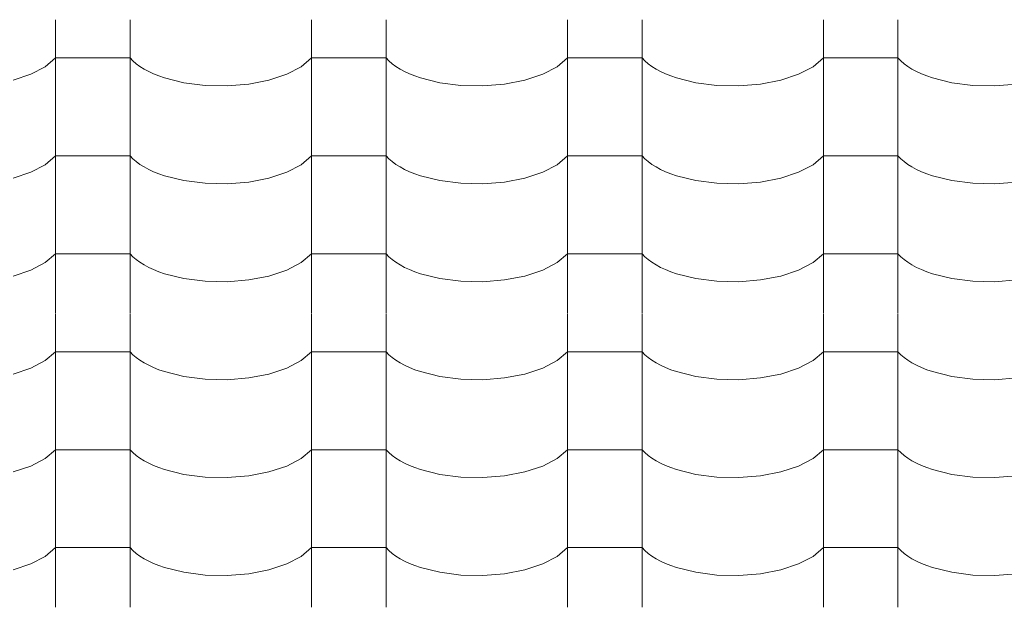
# Model space of a CAD drawing. Header units: millimetres. Extents: x -36478 to 31050, y -14815 to 11827.
# Tile 385 of 656: x -10815 to -10180, y 8030 to 8409. Entities that reach past the tile are written whole.
import ezdxf

# ---------------------------------------------------------------- set-up
doc = ezdxf.new("R2010")
doc.units = ezdxf.units.MM
doc.header["$MEASUREMENT"] = 0
doc.layers.add('Nové_Kóty - SP', color=7, linetype='Continuous')
doc.layers.add('Nové_Výplně - Povrchové', color=7, linetype='Continuous')
doc.styles.add('GENEROVANÝ_STYL_2', font='txt')
doc.dimstyles.new('GENEROVANÝ_STYL__1', dxfattribs={"dimtxt": 125, "dimasz": 190, "dimexe": 0.18, "dimexo": 300, "dimgap": 0, "dimtad": 1, "dimdec": 0, "dimzin": 0, "dimdsep": 46, "dimtxsty": 'GENEROVANÝ_STYL_2', "dimblk": 'ARROWHEAD_6', "dimblk1": 'ARROWHEAD_6', "dimblk2": 'ARROWHEAD_6', "dimcen": 0.09, "dimclrd": 1, "dimclre": 1, "dimclrt": 1, "dimazin": 0, "dimtfac": 1, "dimtdec": 4, "dimtmove": 0, "dimatfit": 3, "dimfxl": 1, "dimtolj": 1, "dimtzin": 0, "dimarcsym": 0})
doc.dimstyles.new('GENEROVANÝ_STYL__2', dxfattribs={"dimtxt": 125, "dimasz": 190, "dimexe": 0.18, "dimexo": 300, "dimgap": 0, "dimtad": 1, "dimdec": 0, "dimzin": 0, "dimdsep": 46, "dimtxsty": 'GENEROVANÝ_STYL_2', "dimblk": 'ARROWHEAD_6', "dimblk1": 'ARROWHEAD_6', "dimblk2": 'ARROWHEAD_6', "dimcen": 0.09, "dimclrd": 1, "dimclre": 1, "dimclrt": 1, "dimazin": 0, "dimtfac": 1, "dimtdec": 4, "dimtmove": 2, "dimatfit": 3, "dimfxl": 1, "dimtolj": 1, "dimtzin": 0, "dimarcsym": 0})

# ---------------------------------------------------------------- blocks, each defined once
blk = doc.blocks.new('*X13')
at = {"layer": 'Nové_Výplně - Povrchové', "color": 21, "linetype": 'Continuous', "lineweight": 20, "true_color": 0xffaaaa}
for p, q in [((-10791.72, 8408.82), (-10791.72, 8345.95)), ((-10743.69, 8408.82), (-10743.69, 8345.95)), ((-10626.72, 8408.82), (-10626.72, 8345.95)), ((-10578.69, 8408.82), (-10578.69, 8345.95)), ((-10461.72, 8408.82), (-10461.72, 8345.95)), ((-10413.69, 8408.82), (-10413.69, 8345.95)), ((-10296.72, 8408.82), (-10296.72, 8345.95)), ((-10248.69, 8408.82), (-10248.69, 8345.95)), ((-10798.39, 8378.6), (-10791.72, 8384.29)), ((-10767.71, 8384.29), (-10791.72, 8384.29)), ((-10743.69, 8384.29), (-10767.71, 8384.29)), ((-10743.69, 8384.29), (-10741.86, 8382.4)), ((-10741.86, 8382.4), (-10739.74, 8380.57)), ((-10739.74, 8380.57), (-10737.34, 8378.81)), ((-10737.34, 8378.81), (-10734.65, 8377.14)), ((-10633.39, 8378.6), (-10626.72, 8384.29)), ((-10602.71, 8384.29), (-10626.72, 8384.29)), ((-10578.69, 8384.29), (-10602.71, 8384.29)), ((-10578.69, 8384.29), (-10576.86, 8382.4)), ((-10576.86, 8382.4), (-10574.74, 8380.57)), ((-10574.74, 8380.57), (-10572.34, 8378.81)), ((-10572.34, 8378.81), (-10569.65, 8377.14)), ((-10468.39, 8378.6), (-10461.72, 8384.29)), ((-10437.71, 8384.29), (-10461.72, 8384.29)), ((-10413.69, 8384.29), (-10437.71, 8384.29)), ((-10413.69, 8384.29), (-10411.86, 8382.4)), ((-10411.86, 8382.4), (-10409.74, 8380.57)), ((-10409.74, 8380.57), (-10407.34, 8378.81)), ((-10407.34, 8378.81), (-10404.65, 8377.14)), ((-10303.39, 8378.6), (-10296.72, 8384.29)), ((-10272.71, 8384.29), (-10296.72, 8384.29)), ((-10248.69, 8384.29), (-10272.71, 8384.29)), ((-10248.69, 8384.29), (-10246.86, 8382.4)), ((-10246.86, 8382.4), (-10244.74, 8380.57)), ((-10244.74, 8380.57), (-10242.34, 8378.81)), ((-10242.34, 8378.81), (-10239.65, 8377.14)), ((-10819.18, 8369.94), (-10807.7, 8373.74)), ((-10807.7, 8373.74), (-10798.39, 8378.6)), ((-10734.65, 8377.14), (-10731.71, 8375.56)), ((-10731.71, 8375.56), (-10728.53, 8374.08)), ((-10728.53, 8374.08), (-10725.12, 8372.71)), ((-10725.12, 8372.71), (-10721.5, 8371.46)), ((-10654.18, 8369.94), (-10642.7, 8373.74)), ((-10642.7, 8373.74), (-10633.39, 8378.6)), ((-10569.65, 8377.14), (-10566.71, 8375.56)), ((-10566.71, 8375.56), (-10563.53, 8374.08)), ((-10563.53, 8374.08), (-10560.12, 8372.71)), ((-10560.12, 8372.71), (-10556.5, 8371.46)), ((-10489.18, 8369.94), (-10477.7, 8373.74)), ((-10477.7, 8373.74), (-10468.39, 8378.6)), ((-10404.65, 8377.14), (-10401.71, 8375.56)), ((-10401.71, 8375.56), (-10398.53, 8374.08)), ((-10398.53, 8374.08), (-10395.12, 8372.71)), ((-10395.12, 8372.71), (-10391.5, 8371.46)), ((-10324.18, 8369.94), (-10312.7, 8373.74)), ((-10312.7, 8373.74), (-10303.39, 8378.6)), ((-10239.65, 8377.14), (-10236.71, 8375.56)), ((-10236.71, 8375.56), (-10233.53, 8374.08)), ((-10233.53, 8374.08), (-10230.12, 8372.71)), ((-10230.12, 8372.71), (-10226.5, 8371.46)), ((-10721.5, 8371.46), (-10709.05, 8368.36)), ((-10709.05, 8368.36), (-10695.39, 8366.6)), ((-10695.39, 8366.6), (-10681.21, 8366.28)), ((-10681.21, 8366.28), (-10667.24, 8367.42)), ((-10667.24, 8367.42), (-10654.18, 8369.94)), ((-10556.5, 8371.46), (-10544.05, 8368.36)), ((-10544.05, 8368.36), (-10530.39, 8366.6)), ((-10530.39, 8366.6), (-10516.21, 8366.28)), ((-10516.21, 8366.28), (-10502.24, 8367.42)), ((-10502.24, 8367.42), (-10489.18, 8369.94)), ((-10391.5, 8371.46), (-10379.05, 8368.36)), ((-10379.05, 8368.36), (-10365.39, 8366.6)), ((-10365.39, 8366.6), (-10351.21, 8366.28)), ((-10351.21, 8366.28), (-10337.24, 8367.42)), ((-10337.24, 8367.42), (-10324.18, 8369.94)), ((-10226.5, 8371.46), (-10214.05, 8368.36)), ((-10214.05, 8368.36), (-10200.39, 8366.6)), ((-10200.39, 8366.6), (-10186.21, 8366.28)), ((-10186.21, 8366.28), (-10172.24, 8367.42)), ((-10791.72, 8345.72), (-10791.72, 8282.84)), ((-10743.69, 8345.72), (-10743.69, 8282.84)), ((-10626.72, 8345.72), (-10626.72, 8282.84)), ((-10578.69, 8345.72), (-10578.69, 8282.84)), ((-10461.72, 8345.72), (-10461.72, 8282.84)), ((-10413.69, 8345.72), (-10413.69, 8282.84)), ((-10296.72, 8345.72), (-10296.72, 8282.84)), ((-10248.69, 8345.72), (-10248.69, 8282.84)), ((-10807.7, 8310.63), (-10798.39, 8315.5)), ((-10798.39, 8315.5), (-10791.72, 8321.19)), ((-10767.71, 8321.19), (-10791.72, 8321.19)), ((-10743.69, 8321.19), (-10767.71, 8321.19)), ((-10743.69, 8321.19), (-10741.86, 8319.29)), ((-10741.86, 8319.29), (-10739.74, 8317.46)), ((-10739.74, 8317.46), (-10737.34, 8315.71)), ((-10737.34, 8315.71), (-10734.65, 8314.04)), ((-10642.7, 8310.63), (-10633.39, 8315.5)), ((-10633.39, 8315.5), (-10626.72, 8321.19)), ((-10602.71, 8321.19), (-10626.72, 8321.19)), ((-10578.69, 8321.19), (-10602.71, 8321.19)), ((-10578.69, 8321.19), (-10576.86, 8319.29)), ((-10576.86, 8319.29), (-10574.74, 8317.46)), ((-10574.74, 8317.46), (-10572.34, 8315.71)), ((-10572.34, 8315.71), (-10569.65, 8314.04)), ((-10477.7, 8310.63), (-10468.39, 8315.5)), ((-10468.39, 8315.5), (-10461.72, 8321.19)), ((-10437.71, 8321.19), (-10461.72, 8321.19)), ((-10413.69, 8321.19), (-10437.71, 8321.19)), ((-10413.69, 8321.19), (-10411.86, 8319.29)), ((-10411.86, 8319.29), (-10409.74, 8317.46)), ((-10409.74, 8317.46), (-10407.34, 8315.71)), ((-10407.34, 8315.71), (-10404.65, 8314.04)), ((-10312.7, 8310.63), (-10303.39, 8315.5)), ((-10303.39, 8315.5), (-10296.72, 8321.19)), ((-10272.71, 8321.19), (-10296.72, 8321.19)), ((-10248.69, 8321.19), (-10272.71, 8321.19)), ((-10248.69, 8321.19), (-10246.86, 8319.29)), ((-10246.86, 8319.29), (-10244.74, 8317.46)), ((-10244.74, 8317.46), (-10242.34, 8315.71)), ((-10242.34, 8315.71), (-10239.65, 8314.04)), ((-10819.18, 8306.84), (-10807.7, 8310.63)), ((-10734.65, 8314.04), (-10731.71, 8312.46)), ((-10731.71, 8312.46), (-10728.53, 8310.98)), ((-10728.53, 8310.98), (-10725.12, 8309.61)), ((-10725.12, 8309.61), (-10721.5, 8308.36)), ((-10654.18, 8306.84), (-10642.7, 8310.63)), ((-10569.65, 8314.04), (-10566.71, 8312.46)), ((-10566.71, 8312.46), (-10563.53, 8310.98)), ((-10563.53, 8310.98), (-10560.12, 8309.61)), ((-10560.12, 8309.61), (-10556.5, 8308.36)), ((-10489.18, 8306.84), (-10477.7, 8310.63)), ((-10404.65, 8314.04), (-10401.71, 8312.46)), ((-10401.71, 8312.46), (-10398.53, 8310.98)), ((-10398.53, 8310.98), (-10395.12, 8309.61)), ((-10395.12, 8309.61), (-10391.5, 8308.36)), ((-10324.18, 8306.84), (-10312.7, 8310.63)), ((-10239.65, 8314.04), (-10236.71, 8312.46)), ((-10236.71, 8312.46), (-10233.53, 8310.98)), ((-10233.53, 8310.98), (-10230.12, 8309.61)), ((-10230.12, 8309.61), (-10226.5, 8308.36)), ((-10721.5, 8308.36), (-10709.05, 8305.25)), ((-10709.05, 8305.25), (-10695.39, 8303.5)), ((-10695.39, 8303.5), (-10681.21, 8303.18)), ((-10681.21, 8303.18), (-10667.24, 8304.31)), ((-10667.24, 8304.31), (-10654.18, 8306.84)), ((-10556.5, 8308.36), (-10544.05, 8305.25)), ((-10544.05, 8305.25), (-10530.39, 8303.5)), ((-10530.39, 8303.5), (-10516.21, 8303.18)), ((-10516.21, 8303.18), (-10502.24, 8304.31)), ((-10502.24, 8304.31), (-10489.18, 8306.84)), ((-10391.5, 8308.36), (-10379.05, 8305.25)), ((-10379.05, 8305.25), (-10365.39, 8303.5)), ((-10365.39, 8303.5), (-10351.21, 8303.18)), ((-10351.21, 8303.18), (-10337.24, 8304.31)), ((-10337.24, 8304.31), (-10324.18, 8306.84)), ((-10226.5, 8308.36), (-10214.05, 8305.25)), ((-10214.05, 8305.25), (-10200.39, 8303.5)), ((-10200.39, 8303.5), (-10186.21, 8303.18)), ((-10186.21, 8303.18), (-10172.24, 8304.31)), ((-10791.72, 8282.61), (-10791.72, 8219.74)), ((-10743.69, 8282.61), (-10743.69, 8219.74)), ((-10626.72, 8282.61), (-10626.72, 8219.74)), ((-10578.69, 8282.61), (-10578.69, 8219.74)), ((-10461.72, 8282.61), (-10461.72, 8219.74)), ((-10413.69, 8282.61), (-10413.69, 8219.74)), ((-10296.72, 8282.61), (-10296.72, 8219.74)), ((-10248.69, 8282.61), (-10248.69, 8219.74)), ((-10807.7, 8247.53), (-10798.39, 8252.39)), ((-10798.39, 8252.39), (-10791.72, 8258.08)), ((-10767.71, 8258.08), (-10791.72, 8258.08)), ((-10743.69, 8258.08), (-10767.71, 8258.08)), ((-10743.69, 8258.08), (-10741.86, 8256.19)), ((-10741.86, 8256.19), (-10739.74, 8254.36)), ((-10739.74, 8254.36), (-10737.34, 8252.6)), ((-10737.34, 8252.6), (-10734.65, 8250.93)), ((-10642.7, 8247.53), (-10633.39, 8252.39)), ((-10633.39, 8252.39), (-10626.72, 8258.08)), ((-10602.71, 8258.08), (-10626.72, 8258.08)), ((-10578.69, 8258.08), (-10602.71, 8258.08)), ((-10578.69, 8258.08), (-10576.86, 8256.19)), ((-10576.86, 8256.19), (-10574.74, 8254.36)), ((-10574.74, 8254.36), (-10572.34, 8252.6)), ((-10572.34, 8252.6), (-10569.65, 8250.93)), ((-10477.7, 8247.53), (-10468.39, 8252.39)), ((-10468.39, 8252.39), (-10461.72, 8258.08)), ((-10437.71, 8258.08), (-10461.72, 8258.08)), ((-10413.69, 8258.08), (-10437.71, 8258.08)), ((-10413.69, 8258.08), (-10411.86, 8256.19)), ((-10411.86, 8256.19), (-10409.74, 8254.36)), ((-10409.74, 8254.36), (-10407.34, 8252.6)), ((-10407.34, 8252.6), (-10404.65, 8250.93)), ((-10312.7, 8247.53), (-10303.39, 8252.39)), ((-10303.39, 8252.39), (-10296.72, 8258.08)), ((-10272.71, 8258.08), (-10296.72, 8258.08)), ((-10248.69, 8258.08), (-10272.71, 8258.08)), ((-10248.69, 8258.08), (-10246.86, 8256.19)), ((-10246.86, 8256.19), (-10244.74, 8254.36)), ((-10244.74, 8254.36), (-10242.34, 8252.6)), ((-10242.34, 8252.6), (-10239.65, 8250.93)), ((-10819.18, 8243.73), (-10807.7, 8247.53)), ((-10734.65, 8250.93), (-10731.71, 8249.35)), ((-10731.71, 8249.35), (-10728.53, 8247.88)), ((-10728.53, 8247.88), (-10725.12, 8246.51)), ((-10725.12, 8246.51), (-10721.5, 8245.25)), ((-10654.18, 8243.73), (-10642.7, 8247.53)), ((-10569.65, 8250.93), (-10566.71, 8249.35)), ((-10566.71, 8249.35), (-10563.53, 8247.88)), ((-10563.53, 8247.88), (-10560.12, 8246.51)), ((-10560.12, 8246.51), (-10556.5, 8245.25)), ((-10489.18, 8243.73), (-10477.7, 8247.53)), ((-10404.65, 8250.93), (-10401.71, 8249.35)), ((-10401.71, 8249.35), (-10398.53, 8247.88)), ((-10398.53, 8247.88), (-10395.12, 8246.51)), ((-10395.12, 8246.51), (-10391.5, 8245.25)), ((-10324.18, 8243.73), (-10312.7, 8247.53)), ((-10239.65, 8250.93), (-10236.71, 8249.35)), ((-10236.71, 8249.35), (-10233.53, 8247.88)), ((-10233.53, 8247.88), (-10230.12, 8246.51)), ((-10230.12, 8246.51), (-10226.5, 8245.25)), ((-10721.5, 8245.25), (-10709.05, 8242.15)), ((-10709.05, 8242.15), (-10695.39, 8240.39)), ((-10695.39, 8240.39), (-10681.21, 8240.07)), ((-10681.21, 8240.07), (-10667.24, 8241.21)), ((-10667.24, 8241.21), (-10654.18, 8243.73)), ((-10556.5, 8245.25), (-10544.05, 8242.15)), ((-10544.05, 8242.15), (-10530.39, 8240.39)), ((-10530.39, 8240.39), (-10516.21, 8240.07)), ((-10516.21, 8240.07), (-10502.24, 8241.21)), ((-10502.24, 8241.21), (-10489.18, 8243.73)), ((-10391.5, 8245.25), (-10379.05, 8242.15)), ((-10379.05, 8242.15), (-10365.39, 8240.39)), ((-10365.39, 8240.39), (-10351.21, 8240.07)), ((-10351.21, 8240.07), (-10337.24, 8241.21)), ((-10337.24, 8241.21), (-10324.18, 8243.73)), ((-10226.5, 8245.25), (-10214.05, 8242.15)), ((-10214.05, 8242.15), (-10200.39, 8240.39)), ((-10200.39, 8240.39), (-10186.21, 8240.07)), ((-10186.21, 8240.07), (-10172.24, 8241.21)), ((-10791.72, 8219.51), (-10791.72, 8156.63)), ((-10743.69, 8219.51), (-10743.69, 8156.63)), ((-10626.72, 8219.51), (-10626.72, 8156.63)), ((-10578.69, 8219.51), (-10578.69, 8156.63)), ((-10461.72, 8219.51), (-10461.72, 8156.63)), ((-10413.69, 8219.51), (-10413.69, 8156.63)), ((-10296.72, 8219.51), (-10296.72, 8156.63)), ((-10248.69, 8219.51), (-10248.69, 8156.63)), ((-10798.39, 8189.29), (-10791.72, 8194.98)), ((-10767.71, 8194.98), (-10791.72, 8194.98)), ((-10743.69, 8194.98), (-10767.71, 8194.98)), ((-10743.69, 8194.98), (-10741.86, 8193.08)), ((-10633.39, 8189.29), (-10626.72, 8194.98)), ((-10602.71, 8194.98), (-10626.72, 8194.98)), ((-10578.69, 8194.98), (-10602.71, 8194.98)), ((-10578.69, 8194.98), (-10576.86, 8193.08)), ((-10468.39, 8189.29), (-10461.72, 8194.98)), ((-10437.71, 8194.98), (-10461.72, 8194.98)), ((-10413.69, 8194.98), (-10437.71, 8194.98)), ((-10413.69, 8194.98), (-10411.86, 8193.08)), ((-10303.39, 8189.29), (-10296.72, 8194.98)), ((-10272.71, 8194.98), (-10296.72, 8194.98)), ((-10248.69, 8194.98), (-10272.71, 8194.98)), ((-10248.69, 8194.98), (-10246.86, 8193.08)), ((-10807.7, 8184.42), (-10798.39, 8189.29)), ((-10741.86, 8193.08), (-10739.74, 8191.25)), ((-10739.74, 8191.25), (-10737.34, 8189.5)), ((-10737.34, 8189.5), (-10734.65, 8187.83)), ((-10642.7, 8184.42), (-10633.39, 8189.29)), ((-10576.86, 8193.08), (-10574.74, 8191.25)), ((-10574.74, 8191.25), (-10572.34, 8189.5)), ((-10572.34, 8189.5), (-10569.65, 8187.83)), ((-10477.7, 8184.42), (-10468.39, 8189.29)), ((-10411.86, 8193.08), (-10409.74, 8191.25)), ((-10409.74, 8191.25), (-10407.34, 8189.5)), ((-10407.34, 8189.5), (-10404.65, 8187.83)), ((-10312.7, 8184.42), (-10303.39, 8189.29)), ((-10246.86, 8193.08), (-10244.74, 8191.25)), ((-10244.74, 8191.25), (-10242.34, 8189.5)), ((-10242.34, 8189.5), (-10239.65, 8187.83)), ((-10819.18, 8180.63), (-10807.7, 8184.42)), ((-10734.65, 8187.83), (-10731.71, 8186.25)), ((-10731.71, 8186.25), (-10728.53, 8184.77)), ((-10728.53, 8184.77), (-10725.12, 8183.4)), ((-10725.12, 8183.4), (-10721.5, 8182.15)), ((-10721.5, 8182.15), (-10709.05, 8179.04)), ((-10654.18, 8180.63), (-10642.7, 8184.42)), ((-10569.65, 8187.83), (-10566.71, 8186.25)), ((-10566.71, 8186.25), (-10563.53, 8184.77)), ((-10563.53, 8184.77), (-10560.12, 8183.4)), ((-10560.12, 8183.4), (-10556.5, 8182.15)), ((-10556.5, 8182.15), (-10544.05, 8179.04)), ((-10489.18, 8180.63), (-10477.7, 8184.42)), ((-10404.65, 8187.83), (-10401.71, 8186.25)), ((-10401.71, 8186.25), (-10398.53, 8184.77)), ((-10398.53, 8184.77), (-10395.12, 8183.4)), ((-10395.12, 8183.4), (-10391.5, 8182.15)), ((-10391.5, 8182.15), (-10379.05, 8179.04)), ((-10324.18, 8180.63), (-10312.7, 8184.42)), ((-10239.65, 8187.83), (-10236.71, 8186.25)), ((-10236.71, 8186.25), (-10233.53, 8184.77)), ((-10233.53, 8184.77), (-10230.12, 8183.4)), ((-10230.12, 8183.4), (-10226.5, 8182.15)), ((-10226.5, 8182.15), (-10214.05, 8179.04)), ((-10709.05, 8179.04), (-10695.39, 8177.29)), ((-10695.39, 8177.29), (-10681.21, 8176.97)), ((-10681.21, 8176.97), (-10667.24, 8178.1)), ((-10667.24, 8178.1), (-10654.18, 8180.63)), ((-10544.05, 8179.04), (-10530.39, 8177.29)), ((-10530.39, 8177.29), (-10516.21, 8176.97)), ((-10516.21, 8176.97), (-10502.24, 8178.1)), ((-10502.24, 8178.1), (-10489.18, 8180.63)), ((-10379.05, 8179.04), (-10365.39, 8177.29)), ((-10365.39, 8177.29), (-10351.21, 8176.97)), ((-10351.21, 8176.97), (-10337.24, 8178.1)), ((-10337.24, 8178.1), (-10324.18, 8180.63)), ((-10214.05, 8179.04), (-10200.39, 8177.29)), ((-10200.39, 8177.29), (-10186.21, 8176.97)), ((-10186.21, 8176.97), (-10172.24, 8178.1)), ((-10791.72, 8156.41), (-10791.72, 8093.53)), ((-10743.69, 8156.41), (-10743.69, 8093.53)), ((-10626.72, 8156.41), (-10626.72, 8093.53)), ((-10578.69, 8156.41), (-10578.69, 8093.53)), ((-10461.72, 8156.41), (-10461.72, 8093.53)), ((-10413.69, 8156.41), (-10413.69, 8093.53)), ((-10296.72, 8156.41), (-10296.72, 8093.53)), ((-10248.69, 8156.41), (-10248.69, 8093.53)), ((-10798.39, 8126.18), (-10791.72, 8131.87)), ((-10767.71, 8131.87), (-10791.72, 8131.87)), ((-10743.69, 8131.87), (-10767.71, 8131.87)), ((-10743.69, 8131.87), (-10741.86, 8129.98)), ((-10633.39, 8126.18), (-10626.72, 8131.87)), ((-10602.71, 8131.87), (-10626.72, 8131.87)), ((-10578.69, 8131.87), (-10602.71, 8131.87)), ((-10578.69, 8131.87), (-10576.86, 8129.98)), ((-10468.39, 8126.18), (-10461.72, 8131.87)), ((-10437.71, 8131.87), (-10461.72, 8131.87)), ((-10413.69, 8131.87), (-10437.71, 8131.87)), ((-10413.69, 8131.87), (-10411.86, 8129.98)), ((-10303.39, 8126.18), (-10296.72, 8131.87)), ((-10272.71, 8131.87), (-10296.72, 8131.87)), ((-10248.69, 8131.87), (-10272.71, 8131.87)), ((-10248.69, 8131.87), (-10246.86, 8129.98)), ((-10807.7, 8121.32), (-10798.39, 8126.18)), ((-10741.86, 8129.98), (-10739.74, 8128.15)), ((-10739.74, 8128.15), (-10737.34, 8126.39)), ((-10737.34, 8126.39), (-10734.65, 8124.72)), ((-10642.7, 8121.32), (-10633.39, 8126.18)), ((-10576.86, 8129.98), (-10574.74, 8128.15)), ((-10574.74, 8128.15), (-10572.34, 8126.39)), ((-10572.34, 8126.39), (-10569.65, 8124.72)), ((-10477.7, 8121.32), (-10468.39, 8126.18)), ((-10411.86, 8129.98), (-10409.74, 8128.15)), ((-10409.74, 8128.15), (-10407.34, 8126.39)), ((-10407.34, 8126.39), (-10404.65, 8124.72)), ((-10312.7, 8121.32), (-10303.39, 8126.18)), ((-10246.86, 8129.98), (-10244.74, 8128.15)), ((-10244.74, 8128.15), (-10242.34, 8126.39)), ((-10242.34, 8126.39), (-10239.65, 8124.72)), ((-10819.18, 8117.53), (-10807.7, 8121.32)), ((-10734.65, 8124.72), (-10731.71, 8123.14)), ((-10731.71, 8123.14), (-10728.53, 8121.67)), ((-10728.53, 8121.67), (-10725.12, 8120.3)), ((-10725.12, 8120.3), (-10721.5, 8119.04)), ((-10721.5, 8119.04), (-10709.05, 8115.94)), ((-10654.18, 8117.53), (-10642.7, 8121.32)), ((-10569.65, 8124.72), (-10566.71, 8123.14)), ((-10566.71, 8123.14), (-10563.53, 8121.67)), ((-10563.53, 8121.67), (-10560.12, 8120.3)), ((-10560.12, 8120.3), (-10556.5, 8119.04)), ((-10556.5, 8119.04), (-10544.05, 8115.94)), ((-10489.18, 8117.53), (-10477.7, 8121.32)), ((-10404.65, 8124.72), (-10401.71, 8123.14)), ((-10401.71, 8123.14), (-10398.53, 8121.67)), ((-10398.53, 8121.67), (-10395.12, 8120.3)), ((-10395.12, 8120.3), (-10391.5, 8119.04)), ((-10391.5, 8119.04), (-10379.05, 8115.94)), ((-10324.18, 8117.53), (-10312.7, 8121.32)), ((-10239.65, 8124.72), (-10236.71, 8123.14)), ((-10236.71, 8123.14), (-10233.53, 8121.67)), ((-10233.53, 8121.67), (-10230.12, 8120.3)), ((-10230.12, 8120.3), (-10226.5, 8119.04)), ((-10226.5, 8119.04), (-10214.05, 8115.94)), ((-10709.05, 8115.94), (-10695.39, 8114.18)), ((-10695.39, 8114.18), (-10681.21, 8113.86)), ((-10681.21, 8113.86), (-10667.24, 8115)), ((-10667.24, 8115), (-10654.18, 8117.53)), ((-10544.05, 8115.94), (-10530.39, 8114.18)), ((-10530.39, 8114.18), (-10516.21, 8113.86)), ((-10516.21, 8113.86), (-10502.24, 8115)), ((-10502.24, 8115), (-10489.18, 8117.53)), ((-10379.05, 8115.94), (-10365.39, 8114.18)), ((-10365.39, 8114.18), (-10351.21, 8113.86)), ((-10351.21, 8113.86), (-10337.24, 8115)), ((-10337.24, 8115), (-10324.18, 8117.53)), ((-10214.05, 8115.94), (-10200.39, 8114.18)), ((-10200.39, 8114.18), (-10186.21, 8113.86)), ((-10186.21, 8113.86), (-10172.24, 8115)), ((-10791.72, 8093.3), (-10791.72, 8030.42)), ((-10743.69, 8093.3), (-10743.69, 8030.42)), ((-10626.72, 8093.3), (-10626.72, 8030.42)), ((-10578.69, 8093.3), (-10578.69, 8030.42)), ((-10461.72, 8093.3), (-10461.72, 8030.42)), ((-10413.69, 8093.3), (-10413.69, 8030.42)), ((-10296.72, 8093.3), (-10296.72, 8030.42)), ((-10248.69, 8093.3), (-10248.69, 8030.42)), ((-10798.39, 8063.08), (-10791.72, 8068.77)), ((-10767.71, 8068.77), (-10791.72, 8068.77)), ((-10743.69, 8068.77), (-10767.71, 8068.77)), ((-10743.69, 8068.77), (-10741.86, 8066.87)), ((-10633.39, 8063.08), (-10626.72, 8068.77)), ((-10602.71, 8068.77), (-10626.72, 8068.77)), ((-10578.69, 8068.77), (-10602.71, 8068.77)), ((-10578.69, 8068.77), (-10576.86, 8066.87)), ((-10468.39, 8063.08), (-10461.72, 8068.77)), ((-10437.71, 8068.77), (-10461.72, 8068.77)), ((-10413.69, 8068.77), (-10437.71, 8068.77)), ((-10413.69, 8068.77), (-10411.86, 8066.87)), ((-10303.39, 8063.08), (-10296.72, 8068.77)), ((-10272.71, 8068.77), (-10296.72, 8068.77)), ((-10248.69, 8068.77), (-10272.71, 8068.77)), ((-10248.69, 8068.77), (-10246.86, 8066.87)), ((-10807.7, 8058.21), (-10798.39, 8063.08)), ((-10741.86, 8066.87), (-10739.74, 8065.04)), ((-10739.74, 8065.04), (-10737.34, 8063.29)), ((-10737.34, 8063.29), (-10734.65, 8061.62)), ((-10734.65, 8061.62), (-10731.71, 8060.04)), ((-10642.7, 8058.21), (-10633.39, 8063.08)), ((-10576.86, 8066.87), (-10574.74, 8065.04)), ((-10574.74, 8065.04), (-10572.34, 8063.29)), ((-10572.34, 8063.29), (-10569.65, 8061.62)), ((-10569.65, 8061.62), (-10566.71, 8060.04)), ((-10477.7, 8058.21), (-10468.39, 8063.08)), ((-10411.86, 8066.87), (-10409.74, 8065.04)), ((-10409.74, 8065.04), (-10407.34, 8063.29)), ((-10407.34, 8063.29), (-10404.65, 8061.62)), ((-10404.65, 8061.62), (-10401.71, 8060.04)), ((-10312.7, 8058.21), (-10303.39, 8063.08)), ((-10246.86, 8066.87), (-10244.74, 8065.04)), ((-10244.74, 8065.04), (-10242.34, 8063.29)), ((-10242.34, 8063.29), (-10239.65, 8061.62)), ((-10239.65, 8061.62), (-10236.71, 8060.04)), ((-10819.18, 8054.42), (-10807.7, 8058.21)), ((-10731.71, 8060.04), (-10728.53, 8058.56)), ((-10728.53, 8058.56), (-10725.12, 8057.19)), ((-10725.12, 8057.19), (-10721.5, 8055.94)), ((-10721.5, 8055.94), (-10709.05, 8052.84)), ((-10654.18, 8054.42), (-10642.7, 8058.21)), ((-10566.71, 8060.04), (-10563.53, 8058.56)), ((-10563.53, 8058.56), (-10560.12, 8057.19)), ((-10560.12, 8057.19), (-10556.5, 8055.94)), ((-10556.5, 8055.94), (-10544.05, 8052.84)), ((-10489.18, 8054.42), (-10477.7, 8058.21)), ((-10401.71, 8060.04), (-10398.53, 8058.56)), ((-10398.53, 8058.56), (-10395.12, 8057.19)), ((-10395.12, 8057.19), (-10391.5, 8055.94)), ((-10391.5, 8055.94), (-10379.05, 8052.84)), ((-10324.18, 8054.42), (-10312.7, 8058.21)), ((-10236.71, 8060.04), (-10233.53, 8058.56)), ((-10233.53, 8058.56), (-10230.12, 8057.19)), ((-10230.12, 8057.19), (-10226.5, 8055.94)), ((-10226.5, 8055.94), (-10214.05, 8052.84)), ((-10709.05, 8052.84), (-10695.39, 8051.08)), ((-10695.39, 8051.08), (-10681.21, 8050.76)), ((-10681.21, 8050.76), (-10667.24, 8051.89)), ((-10667.24, 8051.89), (-10654.18, 8054.42)), ((-10544.05, 8052.84), (-10530.39, 8051.08)), ((-10530.39, 8051.08), (-10516.21, 8050.76)), ((-10516.21, 8050.76), (-10502.24, 8051.89)), ((-10502.24, 8051.89), (-10489.18, 8054.42)), ((-10379.05, 8052.84), (-10365.39, 8051.08)), ((-10365.39, 8051.08), (-10351.21, 8050.76)), ((-10351.21, 8050.76), (-10337.24, 8051.89)), ((-10337.24, 8051.89), (-10324.18, 8054.42)), ((-10214.05, 8052.84), (-10200.39, 8051.08)), ((-10200.39, 8051.08), (-10186.21, 8050.76)), ((-10186.21, 8050.76), (-10172.24, 8051.89))]:
    blk.add_line(p, q, dxfattribs=at)
blk = doc.blocks.new('výplň_6_1', base_point=(0, 0))
at = {"layer": 'Nové_Výplně - Povrchové', "color": 21, "linetype": 'Continuous', "lineweight": 20, "true_color": 0xffaaaa}
blk.add_blockref('*X13', (0, 0), dxfattribs=at)
blk = doc.blocks.new('*D6326')
at = {"layer": 'Nové_Kóty - SP', "color": 1, "linetype": 'Continuous', "lineweight": 25}
for p, q in [((-4581.24, 11091.13), (-4857.39, 11492.87)), ((-4776.94, 11199.3), (-4725.42, 11477.41)), ((-4751.18, 11338.35), (-4627.57, 11423.32)), ((-10278.77, 7538.87), (-4751.18, 11338.35)), ((-10108.84, 7291.64), (-10384.98, 7693.38)), ((-10253.01, 7677.92), (-10304.54, 7399.81)), ((-10402.39, 7453.9), (-10278.77, 7538.87))]:
    blk.add_line(p, q, dxfattribs=at)
at = {"layer": 'Nové_Kóty - SP', "color": 1, "lineweight": 25, "insert": (-8042.9, 9106.07), "char_height": 125, "attachment_point": 7, "rotation": 34.50335, "style": 'GENEROVANÝ_STYL_2'}
blk.add_mtext('\\A1;{\\pql;\\fArial|b0|i0|c0|p38;6\xa0707- KROKEV}', dxfattribs=at)
blk = doc.blocks.new('ARROWHEAD_6')
at = {"color": 0, "linetype": 'Continuous', "lineweight": 0}
for p, q in [((-0.5, -0.5), (0.5, 0.5)), ((0, 0), (-1, 0))]:
    blk.add_line(p, q, dxfattribs=at)
blk = doc.blocks.new('*D6327')
at = {"layer": 'Nové_Kóty - SP', "color": 1, "linetype": 'Continuous', "lineweight": 25}
for p, q in [((-10443.65, 7778.73), (-4851.3, 11622.72)), ((-10273.71, 7531.5), (-10549.86, 7933.25)), ((-10294.79, 7517.01), (-10570.94, 7918.75)), ((-10417.88, 7917.78), (-10469.41, 7639.67)), ((-10490.49, 7625.18), (-10438.97, 7903.29)), ((-10464.73, 7764.24), (-10443.65, 7778.73)), ((-10588.34, 7679.27), (-10464.73, 7764.24))]:
    blk.add_line(p, q, dxfattribs=at)
at = {"layer": 'Nové_Kóty - SP', "color": 1, "lineweight": 25, "insert": (-10717.64, 7620.73), "char_height": 125, "attachment_point": 7, "rotation": 34.50335, "style": 'GENEROVANÝ_STYL_2'}
blk.add_mtext('\\A1;{\\pql;\\fArial|b0|i0|c0|p38;25}', dxfattribs=at)
blk = doc.blocks.new('*D6328')
at = {"layer": 'Nové_Kóty - SP', "color": 1, "linetype": 'Continuous', "lineweight": 25}
for p, q in [((-4681.37, 11375.49), (-4957.51, 11777.24)), ((-4877.07, 11483.67), (-4825.54, 11761.78)), ((-4851.3, 11622.72), (-4727.69, 11707.69)), ((-10443.65, 7778.73), (-4851.3, 11622.72)), ((-10417.88, 7917.78), (-10469.41, 7639.67)), ((-10490.49, 7625.18), (-10438.97, 7903.29))]:
    blk.add_line(p, q, dxfattribs=at)
at = {"layer": 'Nové_Kóty - SP', "color": 1, "lineweight": 25, "insert": (-7480.19, 9877.1), "char_height": 125, "attachment_point": 7, "rotation": 34.50335, "style": 'GENEROVANÝ_STYL_2'}
blk.add_mtext('\\A1;{\\pql;\\fArial|b0|i0|c0|p38;+ 6 787}', dxfattribs=at)

msp = doc.modelspace()

# ---------------------------------------------------------------- block references
at = {"layer": 'Nové_Výplně - Povrchové', "color": 21, "linetype": 'Continuous', "lineweight": 20, "true_color": 0xffaaaa}
msp.add_blockref('výplň_6_1', (0, 0), dxfattribs=at)

# ---------------------------------------------------------------- dimensions: what is measured, and where the dimension line sits
at = {"layer": 'Nové_Kóty - SP', "color": 1, "linetype": 'Continuous', "lineweight": 25}
for base, p1, p2, text, dimstyle, picture, middle in [((-4851.3, 11622.72), (-9826.86, 6881.41), (-4515.96, 11134.85), '+ 6 787', 'GENEROVANÝ_STYL__2', '*D6328', (-7268.85, 10098.2)), ((-10443.65, 7778.73), (-9842.86, 6859.52), (-9826.86, 6881.41), '25', 'GENEROVANÝ_STYL__1', '*D6327', (-10674.52, 7726.21)), ((-4751.18, 11338.35), (-9826.86, 6881.41), (-4362.54, 10772.95), '<MeasuredValue>- KROKEV', 'GENEROVANÝ_STYL__1', '*D6326', (-7174.22, 9779.01))]:
    dim = msp.add_linear_dim(base=base, p1=p1, p2=p2, angle=34.50335, text=text, dimstyle=dimstyle, dxfattribs=at)
    dim.commit()
    dim.dimension.update_dxf_attribs({"geometry": picture, "text_midpoint": middle, "dimtype": 160, "text_rotation": 34.50335})

doc.saveas('drawing.dxf')
